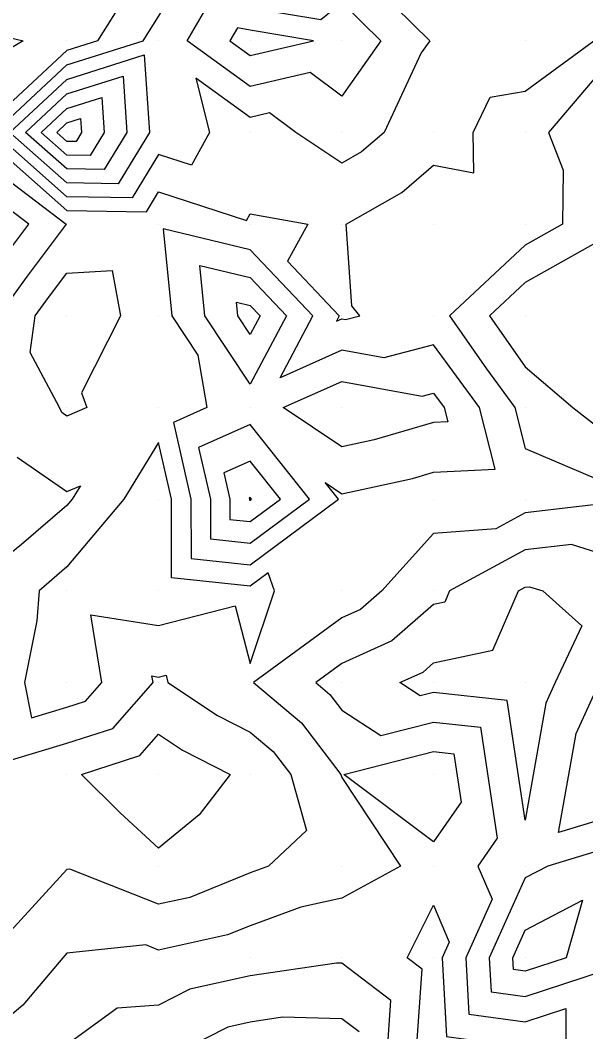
# Model space of a CAD drawing. Extents: x 2188792 to 2191981, y 386090 to 389710.
# Drawn here: x 2190985.1 to 2191046.8, y 388862.2 to 388972.5 of the extents above; entities that cross this region are included whole.
import ezdxf

# ---------------------------------------------------------------- set-up
doc = ezdxf.new("R2010")
doc.units = 0
for name, color, linetype in [('DTM Contours Major', 7, 'Continuous'), ('DTM Contours Minor', 7, 'Continuous'), ('Exist DTM QL2 LIDAR Elevation Point', 7, 'Continuous')]:
    doc.layers.add(name, color=color, linetype=linetype)

msp = doc.modelspace()

# ---------------------------------------------------------------- linework, layer by layer
at = {"layer": 'DTM Contours Major'}
for points in [[(2190980.2, 388971.51), (2190985.43, 388970.29), (2190980.2, 388967.14)], [(2190990.2, 388957.81), (2190987.38, 388960.29), (2190990.2, 388962.9), (2190994.02, 388964.11), (2190994.27, 388960.29), (2190992.73, 388957.76), (2190990.2, 388957.81)], [(2190980.2, 388957.82), (2190990.13, 388950.29), (2190985.88, 388944.61), (2190982.71, 388940.29)], [(2191019.83, 388920.29), (2191018.39, 388922.1), (2191020.2, 388920.89), (2191027.93, 388922.56), (2191030.21, 388923.22), (2191036.92, 388923.58), (2191035.22, 388930.29), (2191030.21, 388937.14), (2191024.78, 388935.71), (2191020.2, 388936.55), (2191013.46, 388933.54), (2191017.04, 388940.29), (2191010.2, 388947.47), (2191000.72, 388949.77), (2191001.64, 388940.29), (2191004.49, 388936), (2191005.48, 388930.29), (2191001.83, 388928.66), (2191003.74, 388920.29), (2191003.75, 388913.83), (2191010.2, 388913.14), (2191019.83, 388920.29)], [(2190984.78, 388924.86), (2190990.2, 388921.12), (2190991.67, 388921.75), (2190990.78, 388920.29), (2190990.2, 388919.61), (2190985.26, 388915.35), (2190980.2, 388911.28)], [(2190980.75, 388890.84), (2190990.2, 388893.68), (2190995.2, 388895.29), (2190999.6, 388900.29), (2190999.48, 388901.01), (2191000.2, 388900.89), (2191001.02, 388901.1), (2191001.23, 388900.29), (2191006.62, 388896.7), (2191010.2, 388894.89), (2191012.7, 388892.78), (2191014.63, 388890.28), (2191016.33, 388884.16), (2191012.21, 388880.28), (2191010.2, 388879.54), (2191003.62, 388876.86), (2191000.2, 388876.12), (2190990.54, 388879.94), (2190990.2, 388879.91), (2190981.35, 388870.28)]]:
    msp.add_lwpolyline(points, dxfattribs=at)
at = {"layer": 'DTM Contours Minor'}
for points in [[(2190990.2, 388953.28), (2190982.25, 388960.29), (2190990.2, 388967.65), (2190998.54, 388970.29), (2191000.2, 388972.93), (2191002.92, 388977.57), (2191010.2, 388976.31), (2191014.99, 388975.51), (2191020.2, 388979.73), (2191029.81, 388970.29), (2191028.87, 388968.96), (2191024.82, 388960.29), (2191022.33, 388958.17), (2191020.2, 388956.95), (2191015.2, 388960.29), (2191012.32, 388962.41), (2191010.2, 388961.92), (2191004.28, 388966.21), (2191005.75, 388960.29), (2191003.79, 388956.7), (2191000.2, 388957.87), (2190997.33, 388953.16), (2190990.2, 388953.28)], [(2190999.18, 388979.27), (2190993.53, 388970.29), (2190990.2, 388969.24), (2190980.54, 388960.29), (2190990.2, 388951.77), (2190998.87, 388951.63), (2191000.2, 388953.82), (2191009.8, 388950.69), (2191010.2, 388951.42), (2191016.48, 388950.29), (2191014.26, 388946.23), (2191019.92, 388940.29), (2191019.61, 388939.69), (2191020.2, 388939.96), (2191020.61, 388939.88), (2191022.16, 388940.29), (2191021.31, 388941.39), (2191020.68, 388950.29), (2191026.74, 388953.75), (2191030.21, 388956.71), (2191034.61, 388955.89), (2191034.54, 388960.29), (2191036.38, 388964.12), (2191040.21, 388964.78), (2191047.7, 388970.29)], [(2191017.91, 388972.59), (2191020.2, 388974.45), (2191024.44, 388970.29), (2191020.2, 388964.26), (2191016.73, 388966.82), (2191010.2, 388965.3), (2191003.32, 388970.29), (2191005.86, 388974.63), (2191010.2, 388973.88), (2191017.91, 388972.59)], [(2191010.2, 388971.45), (2191008.81, 388971.69), (2191007.99, 388970.29), (2191010.2, 388968.68), (2191017.11, 388970.29), (2191010.2, 388971.45)], [(2190990.2, 388954.79), (2190983.96, 388960.29), (2190990.2, 388966.07), (2190998.65, 388968.74), (2190999.21, 388960.29), (2190995.8, 388954.69), (2190990.2, 388954.79)], [(2191050.21, 388969.06), (2191042.75, 388960.29), (2191044.34, 388956.16), (2191044.27, 388950.29), (2191040.21, 388948.01), (2191031.96, 388940.29), (2191036, 388934.49), (2191039.08, 388930.29), (2191040.21, 388925.83), (2191047.99, 388922.5)], [(2190990.2, 388956.3), (2190985.67, 388960.29), (2190990.2, 388964.49), (2190996.34, 388966.43), (2190996.74, 388960.29), (2190994.26, 388956.23), (2190990.2, 388956.3)], [(2190990.2, 388959.31), (2190989.09, 388960.29), (2190990.2, 388961.32), (2190991.7, 388961.79), (2190991.8, 388960.29), (2190991.2, 388959.3), (2190990.2, 388959.31)], [(2190983.54, 388946.95), (2190986.05, 388950.29), (2190980.2, 388954.72)], [(2191053.05, 388930.29), (2191050.21, 388937.46), (2191047.96, 388940.29), (2191048.49, 388948.57), (2191040.21, 388943.92), (2191036.33, 388940.29), (2191040.21, 388934.73), (2191045.41, 388930.29), (2191050.21, 388926.53), (2191053.05, 388930.29)], [(2190988.21, 388942.28), (2190990.2, 388944.93), (2190995.15, 388945.24), (2190996.06, 388940.29), (2190991.8, 388931.88), (2190992.39, 388930.29), (2190990.2, 388929.35), (2190989.64, 388929.73), (2190989.38, 388930.29), (2190986.21, 388936.3), (2190986.75, 388940.29), (2190988.21, 388942.28)], [(2191010.2, 388932.84), (2191005.24, 388940.29), (2191004.71, 388945.78), (2191010.2, 388944.45), (2191014.16, 388940.29), (2191010.2, 388932.84)], [(2191010.2, 388938.25), (2191008.85, 388940.29), (2191008.7, 388941.79), (2191010.2, 388941.42), (2191011.28, 388940.29), (2191010.2, 388938.25)], [(2191013.8, 388930.29), (2191020.2, 388933.14), (2191028.96, 388931.54), (2191030.21, 388931.86), (2191031.36, 388930.29), (2191031.75, 388928.74), (2191030.21, 388928.66), (2191023.73, 388926.77), (2191020.2, 388926.01), (2191013.8, 388930.29)], [(2191010.2, 388928.42), (2191004.58, 388925.91), (2191005.87, 388920.29), (2191005.87, 388915.96), (2191010.2, 388915.49), (2191016.67, 388920.29), (2191010.2, 388928.42)], [(2191010.2, 388910.79), (2191001.63, 388911.71), (2191001.62, 388920.29), (2191000.2, 388926.48), (2190996.43, 388920.29), (2190990.2, 388912.9), (2190987.17, 388910.29), (2190986.94, 388907.02), (2190985.59, 388900.29), (2190986.35, 388896.43), (2190990.2, 388897.59), (2190992.24, 388898.25), (2190994.03, 388900.29), (2190992.81, 388907.68), (2191000.2, 388906.51), (2191008.58, 388908.66), (2191010.2, 388902.36), (2191012.86, 388910.29), (2191012.16, 388912.24), (2191010.2, 388910.79)], [(2191010.2, 388924.44), (2191007.33, 388923.16), (2191007.99, 388920.29), (2191007.99, 388918.08), (2191010.2, 388917.84), (2191013.5, 388920.29), (2191010.2, 388924.44)], [(2191049.83, 388919.91), (2191040.21, 388918.81), (2191036.99, 388917.07), (2191030.21, 388916.53), (2191024.57, 388910.29), (2191022.23, 388908.26), (2191020.2, 388907.34), (2191010.58, 388900.29), (2191015.8, 388895.88), (2191020.11, 388890.28), (2191020.2, 388889.94), (2191026.61, 388880.28), (2191020.2, 388876.76), (2191015.73, 388875.81), (2191010.2, 388873.77), (2191007.72, 388872.76), (2191000.2, 388871.12), (2190998.81, 388871.68), (2190990.2, 388870.78), (2190989.75, 388870.28), (2190985.4, 388865.09), (2190980.2, 388860.73)], [(2191010.2, 388920.46), (2191010.09, 388920.4), (2191010.11, 388920.29), (2191010.11, 388920.2), (2191010.2, 388920.19), (2191010.34, 388920.29), (2191010.2, 388920.46)], [(2191050.21, 388913.77), (2191045.25, 388915.33), (2191040.21, 388914.75), (2191031.96, 388910.29), (2191031.43, 388909.06), (2191030.21, 388908.8), (2191025.64, 388904.85), (2191020.2, 388902.38), (2191017.35, 388900.29), (2191018.9, 388898.98), (2191020.2, 388897.28), (2191024.44, 388894.52), (2191030.21, 388895.98), (2191035.34, 388895.42), (2191037.16, 388883.33), (2191035.04, 388880.28), (2191036.59, 388876.66), (2191033.72, 388870.28), (2191034.05, 388864.13), (2191040.21, 388863.28), (2191044.65, 388864.73), (2191044.66, 388860.28)], [(2191030.21, 388899.2), (2191028.75, 388898.83), (2191026.52, 388900.29), (2191029.06, 388901.44), (2191030.21, 388902.43), (2191036.66, 388903.83), (2191039.46, 388910.29), (2191040.21, 388910.69), (2191040.66, 388910.74), (2191042.13, 388910.29), (2191046.38, 388906.46), (2191043.48, 388900.29), (2191042.45, 388898.04), (2191040.21, 388885.27), (2191038.24, 388898.32), (2191030.21, 388899.2)], [(2191050.21, 388885.85), (2191043.86, 388883.94), (2191045.76, 388894.73), (2191048.31, 388900.29)], [(2190991.79, 388890.28), (2190998.16, 388892.33), (2191000.2, 388894.65), (2191002.83, 388892.91), (2191008.02, 388890.28), (2191004.63, 388885.86), (2191000.2, 388882.21), (2190996.01, 388886.09), (2190991.79, 388890.28)], [(2191020.43, 388890.28), (2191030.21, 388892.77), (2191032.44, 388892.52), (2191033.23, 388887.26), (2191030.21, 388882.91), (2191020.43, 388890.28)], [(2191056.21, 388859.44), (2191058.82, 388868.89), (2191058.83, 388870.28), (2191052.44, 388872.51), (2191053.79, 388880.28), (2191051.65, 388881.72), (2191050.21, 388882.55), (2191042.68, 388880.28), (2191040.21, 388879), (2191036.29, 388870.28), (2191036.49, 388866.56), (2191040.21, 388866.06), (2191048.76, 388868.84), (2191048.77, 388860.28)], [(2191030.21, 388856.05), (2191026.81, 388856.89), (2191028.36, 388860.28), (2191028.95, 388869.03), (2191027.32, 388870.28), (2191030.21, 388876), (2191031.91, 388871.99), (2191031.15, 388870.28), (2191031.61, 388861.69), (2191040.21, 388860.51), (2191040.55, 388860.62), (2191040.55, 388860.28), (2191040.21, 388859.93), (2191039.25, 388859.32), (2191030.21, 388856.05)], [(2191038.93, 388869), (2191038.86, 388870.28), (2191040.21, 388873.28), (2191046.46, 388876.54), (2191044.68, 388870.28), (2191040.21, 388868.83), (2191038.93, 388869)], [(2191025.17, 388860.28), (2191025.53, 388865.6), (2191020.2, 388869.69), (2191019.62, 388869.7), (2191010.2, 388868.29), (2191003.63, 388866.85), (2191000.2, 388865.1), (2190995.7, 388864.78), (2190990.2, 388860.79)], [(2191022.1, 388862.18), (2191020.2, 388863.63), (2191013.71, 388863.78), (2191010.2, 388863.26), (2191007.76, 388862.72), (2191002.97, 388860.28)]]:
    msp.add_lwpolyline(points, dxfattribs=at)
at = {"layer": 'Exist DTM QL2 LIDAR Elevation Point'}
for p, q in [((2190990.2, 388970.29), (2190990.2, 388970.29)), ((2191000.2, 388970.29), (2191000.2, 388970.29)), ((2191010.2, 388970.29), (2191010.2, 388970.29)), ((2191020.2, 388970.29), (2191020.2, 388970.29)), ((2191030.21, 388970.29), (2191030.21, 388970.29)), ((2191040.21, 388970.29), (2191040.21, 388970.29)), ((2190990.2, 388960.29), (2190990.2, 388960.29)), ((2191000.2, 388960.29), (2191000.2, 388960.29)), ((2191010.2, 388960.29), (2191010.2, 388960.29)), ((2191020.2, 388960.29), (2191020.2, 388960.29)), ((2191030.21, 388960.29), (2191030.21, 388960.29)), ((2191040.21, 388960.29), (2191040.21, 388960.29)), ((2190990.2, 388950.29), (2190990.2, 388950.29)), ((2191000.2, 388950.29), (2191000.2, 388950.29)), ((2191010.2, 388950.29), (2191010.2, 388950.29)), ((2191020.2, 388950.29), (2191020.2, 388950.29)), ((2191030.21, 388950.29), (2191030.21, 388950.29)), ((2191040.21, 388950.29), (2191040.21, 388950.29)), ((2190990.2, 388940.29), (2190990.2, 388940.29)), ((2191000.2, 388940.29), (2191000.2, 388940.29)), ((2191010.2, 388940.29), (2191010.2, 388940.29)), ((2191020.2, 388940.29), (2191020.2, 388940.29)), ((2191030.21, 388940.29), (2191030.21, 388940.29)), ((2191040.21, 388940.29), (2191040.21, 388940.29)), ((2190990.2, 388930.29), (2190990.2, 388930.29)), ((2191000.2, 388930.29), (2191000.2, 388930.29)), ((2191010.2, 388930.29), (2191010.2, 388930.29)), ((2191020.2, 388930.29), (2191020.2, 388930.29)), ((2191030.21, 388930.29), (2191030.21, 388930.29)), ((2191040.21, 388930.29), (2191040.21, 388930.29)), ((2190990.2, 388920.29), (2190990.2, 388920.29)), ((2191000.2, 388920.29), (2191000.2, 388920.29)), ((2191010.2, 388920.29), (2191010.2, 388920.29)), ((2191020.2, 388920.29), (2191020.2, 388920.29)), ((2191030.21, 388920.29), (2191030.21, 388920.29)), ((2191040.21, 388920.29), (2191040.21, 388920.29)), ((2190990.2, 388910.29), (2190990.2, 388910.29)), ((2191000.2, 388910.29), (2191000.2, 388910.29)), ((2191010.2, 388910.29), (2191010.2, 388910.29)), ((2191020.2, 388910.29), (2191020.2, 388910.29)), ((2191030.21, 388910.29), (2191030.21, 388910.29)), ((2191040.21, 388910.29), (2191040.21, 388910.29)), ((2190990.2, 388900.29), (2190990.2, 388900.29)), ((2191000.2, 388900.29), (2191000.2, 388900.29)), ((2191010.2, 388900.29), (2191010.2, 388900.29)), ((2191020.2, 388900.29), (2191020.2, 388900.29)), ((2191030.21, 388900.29), (2191030.21, 388900.29)), ((2191040.21, 388900.29), (2191040.21, 388900.29)), ((2190990.2, 388890.28), (2190990.2, 388890.28)), ((2191000.2, 388890.28), (2191000.2, 388890.28)), ((2191010.2, 388890.28), (2191010.2, 388890.28)), ((2191020.2, 388890.28), (2191020.2, 388890.28)), ((2191030.21, 388890.28), (2191030.21, 388890.28)), ((2190990.2, 388880.28), (2190990.2, 388880.28)), ((2191000.2, 388880.28), (2191000.2, 388880.28)), ((2191010.2, 388880.28), (2191010.2, 388880.28)), ((2191020.2, 388880.28), (2191020.2, 388880.28)), ((2191030.21, 388880.28), (2191030.21, 388880.28)), ((2191040.21, 388880.28), (2191040.21, 388880.28)), ((2190990.2, 388870.28), (2190990.2, 388870.28)), ((2191000.2, 388870.28), (2191000.2, 388870.28)), ((2191010.2, 388870.28), (2191010.2, 388870.28)), ((2191020.2, 388870.28), (2191020.2, 388870.28)), ((2191030.21, 388870.28), (2191030.21, 388870.28)), ((2191040.21, 388870.28), (2191040.21, 388870.28))]:
    msp.add_line(p, q, dxfattribs=at)

doc.saveas('drawing.dxf')
